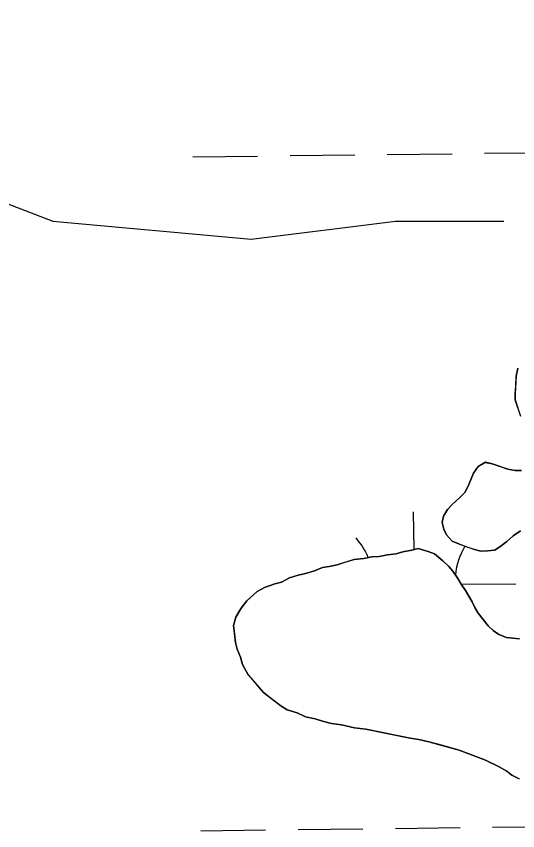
# Model space of a CAD drawing. Extents: x 3694830 to 3732949, y 415201 to 440970.
# Drawn here: x 3728247.9 to 3728495.3, y 424781.1 to 425183.1 of the extents above; entities that cross this region are included whole.
import ezdxf

# ---------------------------------------------------------------- set-up
doc = ezdxf.new("R2010")
doc.units = 0
doc.layers.add('V-TOPO-SHOR', color=7, linetype='Continuous')
doc.layers.add('V-WETL-SWMP', color=7, linetype='Continuous')

msp = doc.modelspace()

# ---------------------------------------------------------------- linework, layer by layer
at = {"layer": 'V-TOPO-SHOR'}
for points in [[(3727674.26, 425597.73), (3727785.12, 425536.08), (3727856.34, 425536.08), (3727909.76, 425536.08), (3727945.37, 425491.57), (3727963.17, 425455.96), (3727980.98, 425402.54), (3728034.39, 425349.13), (3728070, 425322.42), (3728087.81, 425260.1), (3728105.61, 425188.88), (3728150.13, 425126.57), (3728265.86, 425082.05), (3728363.79, 425073.15), (3728435.01, 425082.05), (3728488.42, 425082.05)], [(3728495.31, 424989.77), (3728494.02, 424993.76), (3728493.95, 424996.97), (3728494.28, 425000.59), (3728494.58, 425005.41), (3728495.3, 425009.44)], [(3728496.59, 424929.15), (3728493.03, 424926.67), (3728489.88, 424923.79), (3728487.11, 424921.73), (3728483.95, 424919.65), (3728480.34, 424919.17), (3728477.13, 424919.1), (3728473.9, 424919.84), (3728470.67, 424920.97), (3728466.62, 424922.5), (3728462.97, 424924.03), (3728460.09, 424927.18), (3728458.83, 424929.96), (3728457.96, 424933.16), (3728458.69, 424936.38), (3728460.63, 424939.64), (3728462.99, 424942.1), (3728466.53, 424945.38), (3728469.28, 424948.25), (3728471.22, 424951.91), (3728472.36, 424954.74), (3728473.5, 424957.58), (3728475.84, 424960.84), (3728479.42, 424962.92), (3728482.64, 424962.19), (3728487.09, 424960.68), (3728490.33, 424959.54), (3728493.96, 424958.82), (3728497.17, 424958.89)], [(3728495.98, 424806.66), (3728492.32, 424808.59), (3728489.87, 424810.54), (3728485.81, 424812.87), (3728479.31, 424815.94), (3728472.43, 424818.61), (3728466.36, 424820.89), (3728462.32, 424822.01), (3728458.28, 424823.13), (3728451.41, 424824.99), (3728446.57, 424826.09), (3728442.14, 424826.8), (3728434.88, 424828.25), (3728427.62, 424829.71), (3728420.36, 424831.16), (3728414.72, 424831.84), (3728408.27, 424833.31), (3728403.43, 424834.01), (3728398.99, 424835.12), (3728395.35, 424836.25), (3728390.51, 424837.35), (3728386.46, 424839.28), (3728381.6, 424840.78), (3728378.35, 424842.72), (3728373.86, 424846.24), (3728369.78, 424849.36), (3728366.07, 424853.7), (3728362.36, 424858.04), (3728359.44, 424863.2), (3728358.56, 424866.8), (3728356.87, 424870.78), (3728356, 424873.97), (3728355.51, 424878.38), (3728355.02, 424882.38), (3728356.14, 424886.42), (3728358.86, 424890.9), (3728361.59, 424894.57), (3728363.96, 424896.63), (3728366.71, 424899.1), (3728370.29, 424901.18), (3728375.47, 424902.9), (3728378.66, 424903.77), (3728382.64, 424905.86), (3728387.03, 424907.16), (3728390.62, 424908.04), (3728395.01, 424909.33), (3728398.99, 424911.02), (3728402.19, 424911.49), (3728406.19, 424912.38), (3728410.18, 424913.67), (3728414.57, 424914.97), (3728419.38, 424915.47), (3728423.37, 424916.36), (3728426.99, 424916.44), (3728430.98, 424917.33), (3728435.39, 424917.82), (3728438.59, 424918.69), (3728442.99, 424919.59), (3728446.18, 424920.46), (3728451.03, 424918.95), (3728454.27, 424917.82), (3728458.36, 424914.29), (3728461.23, 424911.54)], [(3728461.23, 424911.54), (3728463.29, 424909.17), (3728465.77, 424905.61), (3728467.44, 424902.84), (3728469.51, 424899.67), (3728471.18, 424896.89), (3728472.84, 424894.11), (3728474.1, 424891.33), (3728475.77, 424888.55), (3728478.24, 424885.39), (3728480.72, 424882.23), (3728483.18, 424879.88), (3728486.03, 424877.93), (3728489.68, 424876.4), (3728492.9, 424876.07), (3728496.12, 424875.73)]]:
    msp.add_lwpolyline(points, dxfattribs=at)
at = {"layer": 'V-WETL-SWMP'}
for p, q in [((3728334.95, 425113.74), (3728366.95, 425114.13)), ((3728382.95, 425114.32), (3728414.95, 425114.7)), ((3728430.95, 425114.89), (3728462.95, 425115.27)), ((3728478.94, 425115.46), (3728510.94, 425115.84)), ((3728444.12, 424919.9), (3728443.9, 424938.43)), ((3728467.52, 424902.71), (3728494.32, 424903.03)), ((3728338.92, 424781.09), (3728370.92, 424781.47)), ((3728386.92, 424781.66), (3728418.92, 424782.05)), ((3728434.92, 424782.24), (3728466.91, 424782.62)), ((3728482.91, 424782.81), (3728514.91, 424783.19))]:
    msp.add_line(p, q, dxfattribs=at)
for points in [[(3728495.3, 425009.44), (3728494.58, 425005.41), (3728493.95, 424996.97), (3728494.02, 424993.76), (3728496.6, 424985.78)], [(3728497.17, 424958.88), (3728493.96, 424958.82), (3728490.33, 424959.54), (3728482.64, 424962.19), (3728479.42, 424962.93), (3728475.85, 424960.84), (3728473.5, 424957.58), (3728471.21, 424951.91), (3728469.28, 424948.25), (3728466.53, 424945.39), (3728462.99, 424942.1), (3728460.63, 424939.64), (3728458.69, 424936.38), (3728457.96, 424933.16), (3728458.83, 424929.96), (3728460.09, 424927.18), (3728462.97, 424924.03), (3728466.62, 424922.5), (3728473.9, 424919.84), (3728477.13, 424919.1), (3728480.34, 424919.17), (3728483.95, 424919.65), (3728487.11, 424921.73), (3728489.88, 424923.79), (3728493.03, 424926.67), (3728496.6, 424929.15)], [(3728496.12, 424875.73), (3728489.68, 424876.4), (3728486.03, 424877.93), (3728483.18, 424879.88), (3728480.72, 424882.23), (3728475.77, 424888.55), (3728474.1, 424891.33), (3728472.84, 424894.11), (3728469.51, 424899.67), (3728467.44, 424902.84), (3728465.77, 424905.61), (3728463.29, 424909.17), (3728461.23, 424911.54), (3728458.36, 424914.29), (3728454.27, 424917.82), (3728451.03, 424918.95), (3728446.18, 424920.46), (3728442.98, 424919.59), (3728438.59, 424918.69), (3728435.39, 424917.82), (3728430.98, 424917.32), (3728426.99, 424916.44), (3728423.38, 424916.36), (3728419.38, 424915.47), (3728414.57, 424914.97), (3728406.19, 424912.38)], [(3728406.19, 424912.38), (3728402.19, 424911.49), (3728398.99, 424911.02), (3728395.01, 424909.33), (3728390.62, 424908.04), (3728387.03, 424907.16), (3728382.64, 424905.86), (3728378.66, 424903.77), (3728375.47, 424902.9), (3728370.29, 424901.18), (3728366.71, 424899.1), (3728361.59, 424894.57), (3728358.86, 424890.9), (3728356.14, 424886.42), (3728355.02, 424882.38), (3728356, 424873.97), (3728356.87, 424870.78), (3728358.56, 424866.8), (3728359.44, 424863.2), (3728362.36, 424858.04), (3728369.78, 424849.36), (3728378.35, 424842.72), (3728381.6, 424840.78), (3728386.46, 424839.28), (3728390.51, 424837.35), (3728395.35, 424836.25), (3728398.99, 424835.12), (3728403.43, 424834.01), (3728408.27, 424833.31), (3728414.72, 424831.84), (3728420.36, 424831.16), (3728442.14, 424826.8), (3728446.57, 424826.09), (3728451.41, 424824.99), (3728466.36, 424820.89), (3728479.31, 424815.94), (3728485.81, 424812.87), (3728489.87, 424810.54), (3728492.32, 424808.59), (3728495.98, 424806.66)]]:
    msp.add_lwpolyline(points, dxfattribs=at)
for centre, start, end in [((3728389.08, 424902.25), 22.8908, 41.4552), ((3728499.56, 424903.56), 149.3358, 173.7522)]:
    msp.add_arc(centre, 35.25, start, end, dxfattribs=at)

doc.saveas('drawing.dxf')
